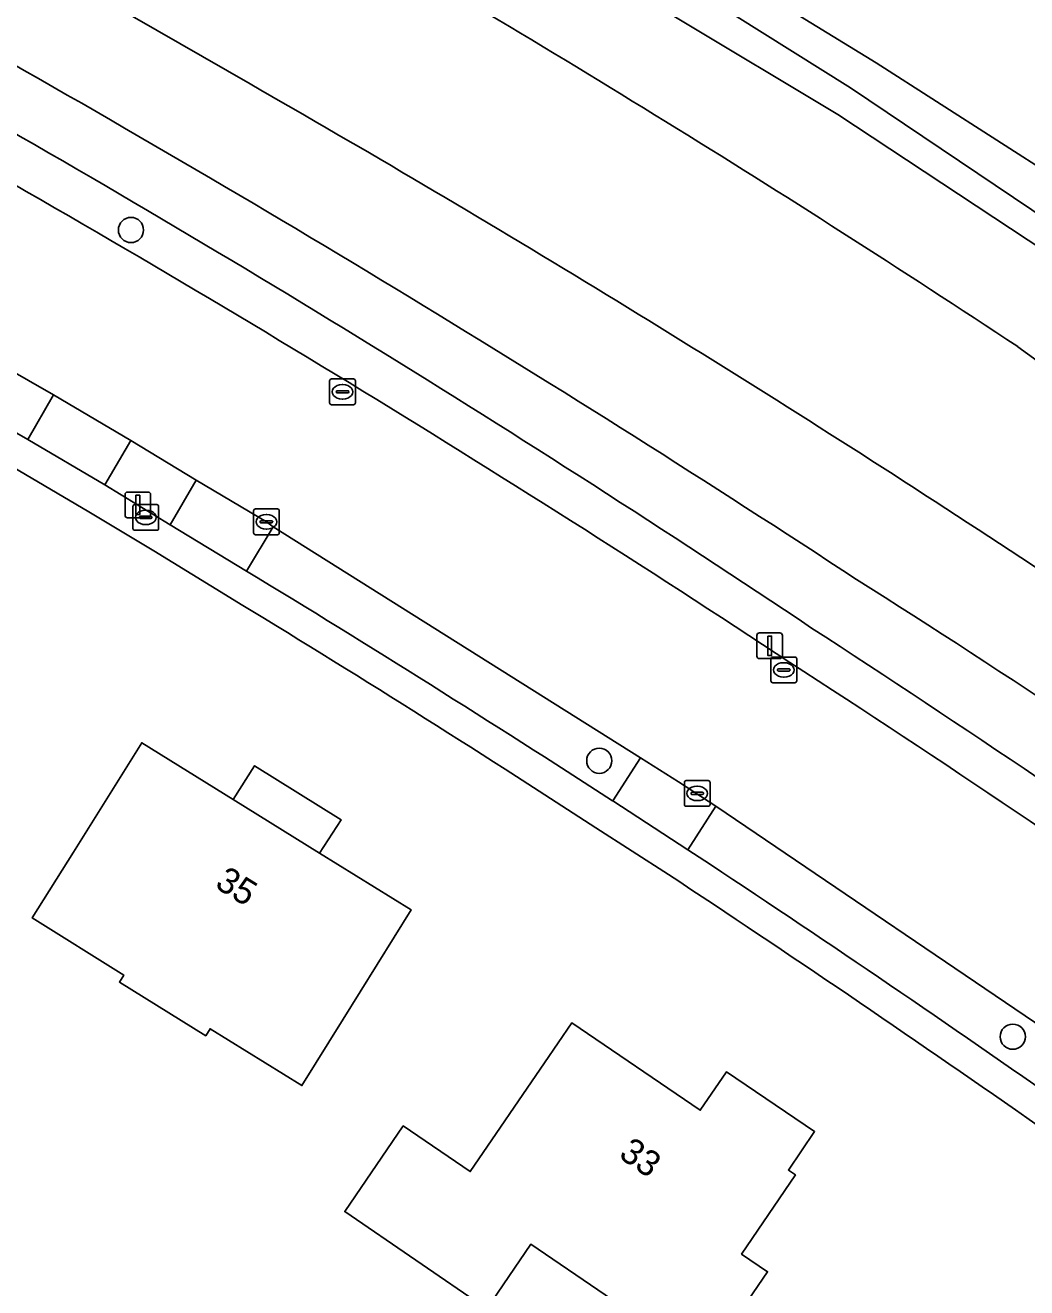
# Model space of a CAD drawing. Extents: x 160455 to 162082, y 388339 to 389736.
# Drawn here: x 160829.33 to 160868.19, y 389421.59 to 389470.6 of the extents above; entities that cross this region are included whole.
import ezdxf

# ---------------------------------------------------------------- set-up
doc = ezdxf.new("R2010")
doc.units = 0
for name, color, linetype in [('IMGEO_Boom', 7, 'Continuous'), ('IMGEO_Brandkraan', 7, 'Continuous'), ('IMGEO_Erf', 7, 'Continuous'), ('IMGEO_Gemengd_bos', 7, 'Continuous'), ('IMGEO_Groenvoorziening', 7, 'Continuous'), ('IMGEO_Kolk', 7, 'Continuous'), ('IMGEO_Lichtmast', 7, 'Continuous'), ('IMGEO_Oever', 7, 'Continuous'), ('IMGEO_Pand', 7, 'Continuous'), ('IMGEO_Pand_nummerreeks', 7, 'Continuous'), ('IMGEO_Pand_overbouw', 7, 'Continuous'), ('IMGEO_Parkeervlak_open', 7, 'Continuous'), ('IMGEO_Rijbaan_lokaal_gesloten', 7, 'Continuous'), ('IMGEO_Voetpad_open', 7, 'Continuous'), ('IMGEO_Waterloop', 7, 'Continuous')]:
    doc.layers.add(name, color=color, linetype=linetype)

msp = doc.modelspace()

# ---------------------------------------------------------------- linework, layer by layer
at = {"layer": 'IMGEO_Boom'}
for centre in [(160833.436, 389462.651), (160851.607, 389442.047), (160867.652, 389431.334)]:
    msp.add_circle(centre, 0.489, dxfattribs=at)
at = {"layer": 'IMGEO_Brandkraan'}
for p, q in [((160833.508, 389451.068), (160833.508, 389451.92)), ((160833.583, 389451.994), (160834.435, 389451.994)), ((160833.996, 389451.774), (160834.021, 389451.774)), ((160834.509, 389451.92), (160834.509, 389451.068)), ((160833.767, 389451.488), (160833.767, 389451.5)), ((160834.205, 389451.451), (160833.807, 389451.451)), ((160833.81, 389451.537), (160834.208, 389451.537)), ((160834.251, 389451.5), (160834.251, 389451.488)), ((160834.435, 389450.994), (160833.583, 389450.994)), ((160834.019, 389451.214), (160833.994, 389451.214))]:
    msp.add_line(p, q, dxfattribs=at)
for points in [[(160833.508, 389451.068), (160833.508, 389451.92)], [(160833.583, 389451.994), (160834.435, 389451.994)], [(160834.509, 389451.92), (160834.509, 389451.068)], [(160834.435, 389450.994), (160833.583, 389450.994)]]:
    msp.add_lwpolyline(points, dxfattribs=at)
for centre, radius, start, end in [((160833.585, 389451.918), 0.0765, 91.552, 178.448), ((160833.585, 389451.918), 0.0765, 91.552, 178.448), ((160834.433, 389451.918), 0.0765, 1.552, 88.448), ((160834.433, 389451.918), 0.0765, 1.552, 88.448), ((160833.807, 389451.497), 0.0403, 85.8775, 175.7526), ((160833.804, 389451.487), 0.0366, 178.938, 274.7102), ((160834.208, 389451.494), 0.043, 264.8664, 352.4533), ((160834.212, 389451.499), 0.0386, 1.7309, 96.639), ((160833.585, 389451.07), 0.0765, 181.552, 268.448), ((160833.585, 389451.07), 0.0765, 181.552, 268.448), ((160834.433, 389451.07), 0.0765, 271.552, 358.448), ((160834.433, 389451.07), 0.0765, 271.552, 358.448)]:
    msp.add_arc(centre, radius, start, end, dxfattribs=at)
for centre, major_axis, ratio, start_param, end_param in [((160833.995, 389451.494), (-0.387, 0.002), 0.722429, 4.712389, 7.853982), ((160834.02, 389451.494), (-0.39, 0.002), 0.717154, 1.570796, 4.712389)]:
    msp.add_ellipse(centre, major_axis=major_axis, ratio=ratio, start_param=start_param, end_param=end_param, dxfattribs=at)
at = {"layer": 'IMGEO_Erf'}
for points in [[(160837.268, 389448.388), (160834.325, 389450.192), (160831.804, 389451.711), (160828.837, 389453.46), (160818.636, 389459.316)], [(160854.29, 389437.634), (160851.477, 389439.446)], [(160885.802, 389415.613), (160882.649, 389417.943), (160871.15, 389426.107), (160868.194, 389428.189)]]:
    msp.add_lwpolyline(points, dxfattribs=at)
for points in [[(160829.606, 389435.943), (160831.205, 389438.503), (160833.854, 389442.743), (160837.397, 389440.546), (160840.755, 389438.464), (160844.305, 389436.263), (160841.669, 389432.015), (160840.068, 389429.434), (160836.505, 389431.645), (160836.336, 389431.373), (160832.985, 389433.456), (160833.154, 389433.727)], [(160848.955, 389423.285), (160847.241, 389420.773), (160841.729, 389424.542), (160844, 389427.871), (160846.602, 389426.096), (160849.481, 389430.315), (160850.547, 389431.877), (160855.527, 389428.479), (160856.547, 389429.974), (160859.965, 389427.652), (160858.946, 389426.153), (160859.219, 389425.967), (160857.13, 389422.895), (160858.14, 389422.208), (160856.226, 389419.392), (160855.216, 389420.079), (160854.72, 389419.35)]]:
    msp.add_lwpolyline(points, close=True, dxfattribs=at)
for centre, radius, start, end in [((160555.357, 388984.667), 542.688, 56.93071, 58.70328), ((160491.487, 388888.595), 658.08, 55.079955, 56.543437)]:
    msp.add_arc(centre, radius, start, end, dxfattribs=at)
at = {"layer": 'IMGEO_Gemengd_bos'}
msp.add_lwpolyline([(160776.312, 389510.152), (160790.839, 389505.317), (160799.187, 389501.842), (160803.117, 389500.128), (160806.769, 389498.535), (160815.555, 389495.014), (160831.69, 389486.832), (160842.017, 389481.099), (160852.671, 389475.082), (160862.346, 389469.141), (160876.394, 389460.133), (160886.476, 389453.293), (160896.765, 389446.164), (160907.206, 389438.176), (160918.289, 389430.209)], dxfattribs=at)
at = {"layer": 'IMGEO_Groenvoorziening'}
for points in [[(160621.404, 389506.376), (160661.358, 389509.016), (160697.011, 389512.059), (160728.084, 389514.695), (160734.762, 389514.957), (160738.002, 389514.977), (160745.424, 389514.551), (160753.479, 389513.609), (160761.595, 389512.577), (160769.727, 389511.047), (160789.359, 389504.875), (160802.397, 389499.455), (160814.091, 389494.526), (160819.752, 389491.721), (160826.019, 389488.64), (160838.873, 389481.282), (160848.924, 389475.97), (160861.351, 389468.172), (160878.942, 389456.33), (160888.506, 389450.118), (160899.169, 389442.36), (160908.436, 389435.434)], [(160918.289, 389430.209), (160907.206, 389438.176), (160896.765, 389446.164), (160886.476, 389453.293), (160876.394, 389460.133), (160862.346, 389469.141), (160852.671, 389475.082), (160842.017, 389481.099), (160831.69, 389486.832), (160815.555, 389495.014), (160806.769, 389498.535), (160803.117, 389500.128), (160799.187, 389501.842), (160790.839, 389505.317), (160776.312, 389510.152)], [(160908.436, 389435.434), (160899.169, 389442.36), (160888.506, 389450.118), (160878.942, 389456.33), (160861.351, 389468.172), (160848.924, 389475.97), (160838.873, 389481.282), (160826.019, 389488.64), (160819.752, 389491.721), (160814.091, 389494.526), (160802.397, 389499.455), (160807.054, 389496.747), (160813.837, 389493.655), (160819.41, 389490.775), (160825.438, 389487.411), (160838.385, 389480.097), (160848.262, 389474.709), (160860.869, 389467.137), (160878.3, 389455.616), (160888.189, 389449.177), (160898.142, 389441.82), (160907.693, 389434.345)]]:
    msp.add_lwpolyline(points, dxfattribs=at)
for centre, radius, start, end in [((160532.111, 388946.864), 600.652, 56.73318, 60.651712), ((160562.202, 389002.654), 534.987, 56.19571, 60.54453), ((160562.202, 389002.654), 534.987, 56.19571, 60.54453), ((160546.046, 388972.018), 567.864, 56.5574, 60.64515), ((160619.868, 389067.475), 451.726, 52.31853, 57.64848), ((160496.595, 388889.263), 665.765, 53.301127, 56.933296), ((160496.595, 388889.263), 665.765, 53.301127, 56.933296), ((160558.986, 388982.104), 552.343, 52.73246, 57.10088)]:
    msp.add_arc(centre, radius, start, end, dxfattribs=at)
at = {"layer": 'IMGEO_Kolk'}
for p, q in [((160841.145, 389455.943), (160841.145, 389456.795)), ((160841.22, 389456.869), (160842.072, 389456.869)), ((160842.146, 389456.795), (160842.146, 389455.943)), ((160841.404, 389456.363), (160841.404, 389456.375)), ((160841.842, 389456.326), (160841.444, 389456.326)), ((160841.447, 389456.412), (160841.845, 389456.412)), ((160841.633, 389456.649), (160841.658, 389456.649)), ((160841.888, 389456.375), (160841.888, 389456.363)), ((160842.072, 389455.869), (160841.22, 389455.869)), ((160841.656, 389456.089), (160841.631, 389456.089)), ((160838.266, 389451.823), (160839.118, 389451.823)), ((160838.191, 389450.897), (160838.191, 389451.749)), ((160838.45, 389451.317), (160838.45, 389451.329)), ((160838.888, 389451.28), (160838.49, 389451.28)), ((160838.493, 389451.366), (160838.891, 389451.366)), ((160838.679, 389451.603), (160838.704, 389451.603)), ((160838.934, 389451.329), (160838.934, 389451.317)), ((160839.192, 389451.749), (160839.192, 389450.897)), ((160839.118, 389450.823), (160838.266, 389450.823)), ((160838.702, 389451.043), (160838.677, 389451.043)), ((160858.267, 389445.147), (160858.267, 389445.999)), ((160858.342, 389446.073), (160859.194, 389446.073)), ((160859.268, 389445.999), (160859.268, 389445.147)), ((160858.526, 389445.567), (160858.526, 389445.579)), ((160858.964, 389445.53), (160858.566, 389445.53)), ((160858.569, 389445.616), (160858.967, 389445.616)), ((160858.755, 389445.853), (160858.78, 389445.853)), ((160859.01, 389445.579), (160859.01, 389445.567)), ((160859.194, 389445.073), (160858.342, 389445.073)), ((160858.778, 389445.293), (160858.753, 389445.293)), ((160854.908, 389440.352), (160854.908, 389441.204)), ((160854.983, 389441.278), (160855.835, 389441.278)), ((160855.396, 389441.058), (160855.421, 389441.058)), ((160855.909, 389441.204), (160855.909, 389440.352)), ((160855.167, 389440.772), (160855.167, 389440.784)), ((160855.605, 389440.735), (160855.207, 389440.735)), ((160855.21, 389440.821), (160855.608, 389440.821)), ((160855.419, 389440.498), (160855.394, 389440.498)), ((160855.651, 389440.784), (160855.651, 389440.772)), ((160855.835, 389440.278), (160854.983, 389440.278))]:
    msp.add_line(p, q, dxfattribs=at)
for points in [[(160841.145, 389455.943), (160841.145, 389456.795)], [(160841.22, 389456.869), (160842.072, 389456.869)], [(160842.146, 389456.795), (160842.146, 389455.943)], [(160842.072, 389455.869), (160841.22, 389455.869)], [(160838.266, 389451.823), (160839.118, 389451.823)], [(160838.191, 389450.897), (160838.191, 389451.749)], [(160839.192, 389451.749), (160839.192, 389450.897)], [(160839.118, 389450.823), (160838.266, 389450.823)], [(160858.267, 389445.147), (160858.267, 389445.999)], [(160858.342, 389446.073), (160859.194, 389446.073)], [(160859.268, 389445.999), (160859.268, 389445.147)], [(160859.194, 389445.073), (160858.342, 389445.073)], [(160854.908, 389440.352), (160854.908, 389441.204)], [(160854.983, 389441.278), (160855.835, 389441.278)], [(160855.909, 389441.204), (160855.909, 389440.352)], [(160855.835, 389440.278), (160854.983, 389440.278)]]:
    msp.add_lwpolyline(points, dxfattribs=at)
for centre, radius, start, end in [((160841.222, 389456.793), 0.0765, 91.552, 178.448), ((160841.222, 389456.793), 0.0765, 91.552, 178.448), ((160842.07, 389456.793), 0.0765, 1.552, 88.448), ((160842.07, 389456.793), 0.0765, 1.552, 88.448), ((160841.444, 389456.372), 0.0403, 85.8775, 175.7526), ((160841.441, 389456.362), 0.0366, 178.938, 274.7102), ((160841.845, 389456.369), 0.043, 264.8664, 352.4533), ((160841.849, 389456.374), 0.0386, 1.7309, 96.639), ((160841.222, 389455.945), 0.0765, 181.552, 268.448), ((160841.222, 389455.945), 0.0765, 181.552, 268.448), ((160842.07, 389455.945), 0.0765, 271.552, 358.448), ((160842.07, 389455.945), 0.0765, 271.552, 358.448), ((160838.268, 389451.747), 0.0765, 91.552, 178.448), ((160838.268, 389451.747), 0.0765, 91.552, 178.448), ((160839.116, 389451.747), 0.0765, 1.552, 88.448), ((160839.116, 389451.747), 0.0765, 1.552, 88.448), ((160838.49, 389451.326), 0.0403, 85.8775, 175.7526), ((160838.487, 389451.316), 0.0366, 178.938, 274.7102), ((160838.891, 389451.323), 0.043, 264.8664, 352.4533), ((160838.895, 389451.328), 0.0386, 1.7309, 96.639), ((160838.268, 389450.899), 0.0765, 181.552, 268.448), ((160838.268, 389450.899), 0.0765, 181.552, 268.448), ((160839.116, 389450.899), 0.0765, 271.552, 358.448), ((160839.116, 389450.899), 0.0765, 271.552, 358.448), ((160858.344, 389445.997), 0.0765, 91.552, 178.448), ((160858.344, 389445.997), 0.0765, 91.552, 178.448), ((160859.192, 389445.997), 0.0765, 1.552, 88.448), ((160859.192, 389445.997), 0.0765, 1.552, 88.448), ((160858.566, 389445.576), 0.0403, 85.8775, 175.7526), ((160858.563, 389445.566), 0.0366, 178.938, 274.7102), ((160858.967, 389445.573), 0.043, 264.8664, 352.4533), ((160858.971, 389445.578), 0.0386, 1.7309, 96.639), ((160858.344, 389445.149), 0.0765, 181.552, 268.448), ((160858.344, 389445.149), 0.0765, 181.552, 268.448), ((160859.192, 389445.149), 0.0765, 271.552, 358.448), ((160859.192, 389445.149), 0.0765, 271.552, 358.448), ((160854.985, 389441.202), 0.0765, 91.552, 178.448), ((160854.985, 389441.202), 0.0765, 91.552, 178.448), ((160855.833, 389441.202), 0.0765, 1.552, 88.448), ((160855.833, 389441.202), 0.0765, 1.552, 88.448), ((160855.207, 389440.781), 0.0403, 85.8775, 175.7526), ((160855.204, 389440.771), 0.0366, 178.938, 274.7102), ((160855.608, 389440.778), 0.043, 264.8664, 352.4533), ((160855.612, 389440.783), 0.0386, 1.7309, 96.639), ((160854.985, 389440.354), 0.0765, 181.552, 268.448), ((160854.985, 389440.354), 0.0765, 181.552, 268.448), ((160855.833, 389440.354), 0.0765, 271.552, 358.448), ((160855.833, 389440.354), 0.0765, 271.552, 358.448)]:
    msp.add_arc(centre, radius, start, end, dxfattribs=at)
for centre, major_axis, ratio, start_param, end_param in [((160841.632, 389456.369), (-0.387, 0.002), 0.722429, 4.712389, 7.853982), ((160841.657, 389456.369), (-0.39, 0.002), 0.717154, 1.570796, 4.712389), ((160838.678, 389451.323), (-0.387, 0.002), 0.722429, 4.712389, 7.853982), ((160838.703, 389451.323), (-0.39, 0.002), 0.717154, 1.570796, 4.712389), ((160858.754, 389445.573), (-0.387, 0.002), 0.722429, 4.712389, 7.853982), ((160858.779, 389445.573), (-0.39, 0.002), 0.717154, 1.570796, 4.712389), ((160855.395, 389440.778), (-0.387, 0.002), 0.722429, 4.712389, 7.853982), ((160855.42, 389440.778), (-0.39, 0.002), 0.717154, 1.570796, 4.712389)]:
    msp.add_ellipse(centre, major_axis=major_axis, ratio=ratio, start_param=start_param, end_param=end_param, dxfattribs=at)
at = {"layer": 'IMGEO_Lichtmast'}
for p, q in [((160833.207, 389451.578), (160833.207, 389452.378)), ((160833.207, 389452.378), (160833.207, 389451.578)), ((160833.307, 389452.478), (160834.097, 389452.478)), ((160834.097, 389452.478), (160833.307, 389452.478)), ((160834.197, 389452.378), (160834.197, 389451.578)), ((160834.197, 389451.578), (160834.197, 389452.378)), ((160834.097, 389451.478), (160833.307, 389451.478)), ((160833.307, 389451.478), (160834.097, 389451.478)), ((160857.722, 389446.11), (160857.722, 389446.91)), ((160857.722, 389446.91), (160857.722, 389446.11)), ((160857.822, 389447.01), (160858.612, 389447.01)), ((160858.612, 389447.01), (160857.822, 389447.01)), ((160858.712, 389446.91), (160858.712, 389446.11)), ((160858.712, 389446.11), (160858.712, 389446.91)), ((160858.612, 389446.01), (160857.822, 389446.01)), ((160857.822, 389446.01), (160858.612, 389446.01))]:
    msp.add_line(p, q, dxfattribs=at)
for points in [[(160833.627, 389452.353), (160833.777, 389452.353), (160833.777, 389451.603), (160833.627, 389451.603), (160833.627, 389452.353)], [(160858.142, 389446.885), (160858.292, 389446.885), (160858.292, 389446.135), (160858.142, 389446.135), (160858.142, 389446.885)]]:
    msp.add_lwpolyline(points, dxfattribs=at)
for centre, start, end in [((160833.307, 389452.378), 90, 180), ((160833.307, 389452.378), 90, 180), ((160834.097, 389452.378), 0, 90), ((160834.097, 389452.378), 360, 90), ((160833.307, 389451.578), 180, 270), ((160833.307, 389451.578), 180, 270), ((160834.097, 389451.578), 270, 0), ((160834.097, 389451.578), 270, 0), ((160857.822, 389446.91), 90, 180), ((160857.822, 389446.91), 90, 180), ((160858.612, 389446.91), 0, 90), ((160858.612, 389446.91), 360, 90), ((160857.822, 389446.11), 180, 270), ((160857.822, 389446.11), 180, 270), ((160858.612, 389446.11), 270, 0), ((160858.612, 389446.11), 270, 0)]:
    msp.add_arc(centre, 0.1, start, end, dxfattribs=at)
at = {"layer": 'IMGEO_Oever'}
for points in [[(160838.056, 389468.32), (160810.845, 389483.948)], [(160867.845, 389458.122), (160894.992, 389438.446), (160903.653, 389432.731), (160909.887, 389428.231), (160916.267, 389423.396), (160911.518, 389430.979), (160907.693, 389434.345), (160898.142, 389441.82), (160888.189, 389449.177), (160878.3, 389455.616), (160860.869, 389467.137), (160848.262, 389474.709)]]:
    msp.add_lwpolyline(points, dxfattribs=at)
for centre, radius, start, end in [((160584.364, 389030.045), 513.431, 56.48673, 60.10661), ((160532.111, 388946.864), 600.652, 56.73318, 60.651712), ((160562.999, 388987.349), 554.067, 57.01559, 60.23572), ((160623.37, 389079.507), 443.896, 52.97211, 57.07604), ((160619.868, 389067.475), 451.726, 52.31853, 57.64848)]:
    msp.add_arc(centre, radius, start, end, dxfattribs=at)
at = {"layer": 'IMGEO_Pand'}
for points in [[(160841.669, 389432.015), (160844.305, 389436.263), (160840.755, 389438.464), (160837.397, 389440.546), (160833.854, 389442.743), (160831.205, 389438.503), (160829.606, 389435.943), (160833.154, 389433.727), (160832.985, 389433.456), (160836.336, 389431.373), (160836.505, 389431.645), (160840.068, 389429.434)], [(160841.729, 389424.542), (160847.241, 389420.773), (160848.955, 389423.285), (160854.72, 389419.35), (160855.216, 389420.079), (160856.226, 389419.392), (160858.14, 389422.208), (160857.13, 389422.895), (160859.219, 389425.967), (160858.946, 389426.153), (160859.965, 389427.652), (160856.547, 389429.974), (160855.527, 389428.479), (160850.547, 389431.877), (160849.481, 389430.315), (160846.602, 389426.096), (160844, 389427.871)]]:
    msp.add_lwpolyline(points, close=True, dxfattribs=at)
at = {"layer": 'IMGEO_Pand_overbouw'}
msp.add_lwpolyline([(160837.397, 389440.546), (160840.755, 389438.464), (160841.589, 389439.758), (160838.231, 389441.85)], close=True, dxfattribs=at)
at = {"layer": 'IMGEO_Parkeervlak_open'}
for points in [[(160829.43, 389454.524), (160830.429, 389456.257), (160821.076, 389461.609), (160820.08, 389459.903)], [(160835.968, 389452.94), (160833.431, 389454.482), (160832.427, 389452.76), (160834.961, 389451.21)]]:
    msp.add_lwpolyline(points, close=True, dxfattribs=at)
for points in [[(160852.127, 389440.489), (160853.202, 389442.161), (160838.959, 389451.122), (160837.922, 389449.413)], [(160868.895, 389429.185), (160870.066, 389430.836), (160856.13, 389440.277), (160855.049, 389438.589)]]:
    msp.add_lwpolyline(points, dxfattribs=at)
for centre, radius, start, end in [((160539.872, 388959.217), 573.694, 57.024019, 58.699481), ((160536.593, 388954.814), 579.183, 54.988314, 56.644142)]:
    msp.add_arc(centre, radius, start, end, dxfattribs=at)
at = {"layer": 'IMGEO_Rijbaan_lokaal_gesloten'}
msp.add_lwpolyline([(160820.638, 389461.895), (160821.076, 389461.609), (160830.429, 389456.257), (160833.431, 389454.482), (160835.968, 389452.94), (160838.692, 389451.322), (160838.959, 389451.122), (160853.202, 389442.161), (160854.68, 389441.225), (160856.13, 389440.277), (160870.066, 389430.836), (160872.88, 389428.813), (160873.328, 389428.489), (160883.052, 389421.593), (160885.117, 389420.128), (160887.928, 389418.061), (160889.032, 389417.229)], dxfattribs=at)
for centre, radius, start, end in [((160546.046, 388972.018), 567.864, 56.5574, 60.64515), ((160558.986, 388982.104), 552.343, 52.73246, 57.10088)]:
    msp.add_arc(centre, radius, start, end, dxfattribs=at)
at = {"layer": 'IMGEO_Voetpad_open'}
for points in [[(160837.922, 389449.413), (160834.961, 389451.21), (160832.427, 389452.76), (160829.43, 389454.524), (160820.08, 389459.903)], [(160818.636, 389459.316), (160828.837, 389453.46), (160831.804, 389451.711), (160834.325, 389450.192), (160837.268, 389448.388)], [(160855.049, 389438.589), (160852.127, 389440.489)], [(160851.477, 389439.446), (160854.29, 389437.634)], [(160868.194, 389428.189), (160871.15, 389426.107), (160882.649, 389417.943), (160885.802, 389415.613)]]:
    msp.add_lwpolyline(points, dxfattribs=at)
for points in [[(160829.43, 389454.524), (160832.427, 389452.76), (160833.431, 389454.482), (160830.429, 389456.257)], [(160835.968, 389452.94), (160834.961, 389451.21), (160837.922, 389449.413), (160838.959, 389451.122), (160838.692, 389451.322)], [(160853.202, 389442.161), (160852.127, 389440.489), (160855.049, 389438.589), (160856.13, 389440.277), (160854.68, 389441.225)]]:
    msp.add_lwpolyline(points, close=True, dxfattribs=at)
for centre, radius, start, end in [((160539.872, 388959.217), 573.694, 57.024019, 58.699481), ((160555.357, 388984.667), 542.688, 56.93071, 58.70328), ((160536.593, 388954.814), 579.183, 54.988314, 56.644142), ((160491.487, 388888.595), 658.08, 55.079955, 56.543437)]:
    msp.add_arc(centre, radius, start, end, dxfattribs=at)
at = {"layer": 'IMGEO_Waterloop'}
for points in [[(160810.845, 389483.948), (160838.056, 389468.32)], [(160890.686, 389433.888), (160915.502, 389415), (160925.796, 389406.76), (160933.197, 389400.514), (160933.439, 389400.296), (160934.213, 389399.597), (160938.188, 389404.076), (160937.408, 389404.762), (160937.168, 389404.973), (160931.223, 389410.364), (160925.08, 389415.668), (160916.435, 389422.356), (160916.791, 389422.828), (160916.267, 389423.396), (160909.887, 389428.231), (160903.653, 389432.731), (160894.992, 389438.446), (160867.845, 389458.122)]]:
    msp.add_lwpolyline(points, dxfattribs=at)
for centre, radius, start, end in [((160584.364, 389030.045), 513.431, 56.48673, 60.10661), ((160562.999, 388987.349), 554.067, 57.01559, 60.23572), ((160623.37, 389079.507), 443.896, 52.97211, 57.07604)]:
    msp.add_arc(centre, radius, start, end, dxfattribs=at)

# ---------------------------------------------------------------- texts
at = {"layer": 'IMGEO_Pand_nummerreeks'}
for s, rotation, p in [('35', 328.1996, (160836.648, 389437.15)), ('33', 325.3428, (160852.319, 389426.666))]:
    msp.add_text(s, height=1, rotation=rotation, dxfattribs=at).set_placement(p)

doc.saveas('drawing.dxf')
